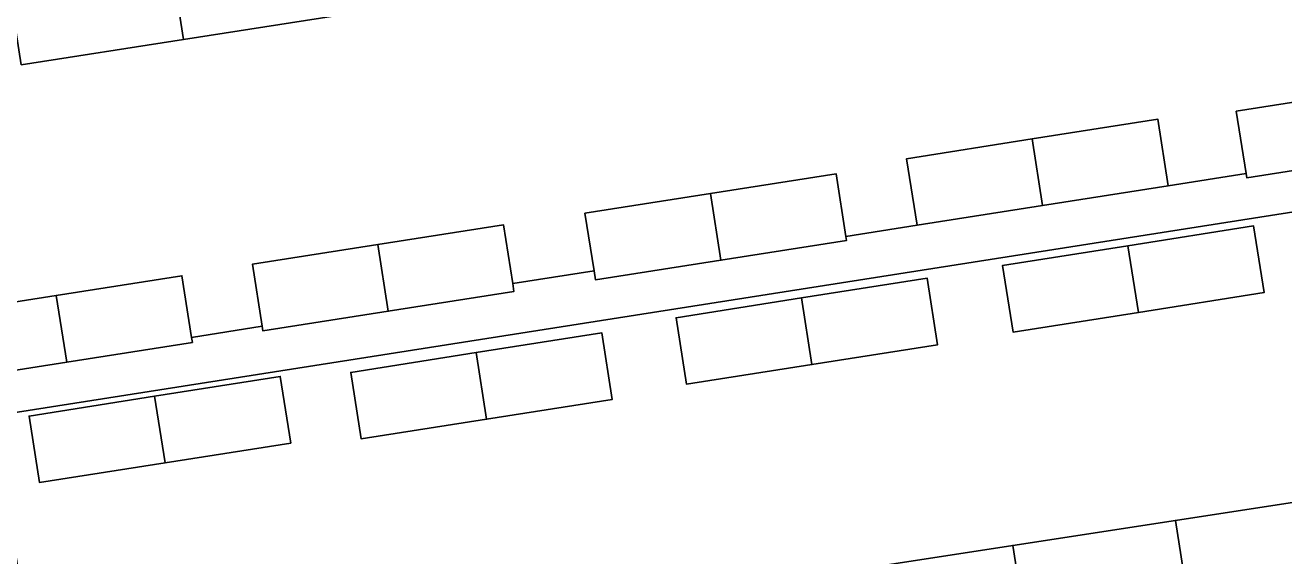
# Model space of a CAD drawing. Extents: x 160077 to 160948, y 386481 to 387498.
# Drawn here: x 160678.61 to 160725.78, y 387216.16 to 387236.04 of the extents above; entities that cross this region are included whole.
import ezdxf

# ---------------------------------------------------------------- set-up
doc = ezdxf.new("R2010")
doc.units = 0
for name, color, linetype in [('IMGEO_Erf', 7, 'Continuous'), ('IMGEO_Pand', 7, 'Continuous'), ('IMGEO_Voetpad_open', 7, 'Continuous')]:
    doc.layers.add(name, color=color, linetype=linetype)

msp = doc.modelspace()

# ---------------------------------------------------------------- linework, layer by layer
at = {"layer": 'IMGEO_Erf'}
for points in [[(160711.642, 387231.035), (160716.34, 387231.776), (160721.049, 387232.517), (160721.443, 387230.021), (160724.364, 387230.482), (160723.996, 387232.814), (160728.695, 387233.555), (160733.403, 387234.296), (160733.774, 387231.947), (160736.402, 387232.362), (160736.034, 387234.692), (160740.733, 387235.432), (160745.441, 387236.174), (160745.835, 387233.678), (160749.359, 387234.233), (160750.012, 387250), (160750.126, 387252.747)], [(160727.152, 387242.161), (160721.066, 387241.21), (160714.981, 387240.259), (160708.894, 387239.308), (160702.808, 387238.356), (160696.722, 387237.405), (160690.636, 387236.454), (160684.551, 387235.503), (160678.465, 387234.552)], [(160675.078, 387225.169), (160679.776, 387225.909), (160684.485, 387226.651), (160684.85, 387224.34), (160687.495, 387224.758), (160687.129, 387227.079), (160691.828, 387227.819), (160696.536, 387228.561), (160696.884, 387226.359), (160699.929, 387226.839), (160699.59, 387228.989), (160704.289, 387229.729), (160708.997, 387230.471), (160709.368, 387228.119), (160712.036, 387228.539), (160711.642, 387231.035)]]:
    msp.add_lwpolyline(points, dxfattribs=at)
for points in [[(160739.869, 387220.281), (160739.774, 387220.861), (160739.288, 387223.838), (160738.801, 387226.816), (160738.168, 387230.927), (160677.434, 387221.404), (160677.935, 387218.237), (160678.435, 387215.071), (160678.936, 387211.904), (160679.091, 387210.921), (160685.18, 387211.859), (160691.269, 387212.796), (160697.357, 387213.734), (160703.446, 387214.672), (160709.534, 387215.609), (160715.621, 387216.547), (160721.711, 387217.485), (160727.798, 387218.422), (160733.887, 387219.36)], [(160720.326, 387225.277), (160715.628, 387224.537), (160715.234, 387227.033), (160719.933, 387227.774), (160724.641, 387228.515), (160725.035, 387226.019)], [(160703.395, 387222.582), (160703.001, 387225.078), (160707.7, 387225.818), (160712.408, 387226.56), (160712.802, 387224.064), (160708.092, 387223.322)], [(160695.904, 387221.275), (160691.207, 387220.535), (160690.813, 387223.031), (160695.512, 387223.772), (160700.22, 387224.513), (160700.614, 387222.017)], [(160683.853, 387219.638), (160679.156, 387218.898), (160678.762, 387221.394), (160683.46, 387222.134), (160688.169, 387222.876), (160688.563, 387220.38)]]:
    msp.add_lwpolyline(points, close=True, dxfattribs=at)
at = {"layer": 'IMGEO_Pand'}
for points in [[(160689.396, 387244.391), (160689.291, 387244.375), (160689.344, 387244.035), (160683.579, 387243.142), (160683.53, 387243.456), (160683.312, 387243.422), (160684.551, 387235.503), (160690.636, 387236.454)], [(160683.312, 387243.422), (160683.208, 387243.406), (160683.25, 387243.137), (160677.407, 387242.231), (160677.334, 387242.626), (160677.205, 387242.606), (160678.465, 387234.552), (160684.551, 387235.503)], [(160728.695, 387233.555), (160723.996, 387232.814), (160724.364, 387230.482), (160724.39, 387230.318), (160729.088, 387231.058)], [(160716.733, 387229.279), (160721.443, 387230.021), (160721.049, 387232.517), (160716.34, 387231.776)], [(160716.34, 387231.776), (160711.642, 387231.035), (160712.036, 387228.539), (160716.733, 387229.279)], [(160708.997, 387230.471), (160704.289, 387229.729), (160704.682, 387227.233), (160709.391, 387227.975), (160709.368, 387228.119)], [(160704.289, 387229.729), (160699.59, 387228.989), (160699.929, 387226.839), (160699.984, 387226.493), (160704.682, 387227.233)], [(160696.536, 387228.561), (160691.828, 387227.819), (160692.221, 387225.323), (160696.93, 387226.065), (160696.884, 387226.359)], [(160720.326, 387225.277), (160725.035, 387226.019), (160724.641, 387228.515), (160719.933, 387227.774)], [(160691.828, 387227.819), (160687.129, 387227.079), (160687.495, 387224.758), (160687.523, 387224.583), (160692.221, 387225.323)], [(160719.933, 387227.774), (160715.234, 387227.033), (160715.628, 387224.537), (160720.326, 387225.277)], [(160684.485, 387226.651), (160679.776, 387225.909), (160680.169, 387223.413), (160684.879, 387224.155), (160684.85, 387224.34)], [(160708.092, 387223.322), (160712.802, 387224.064), (160712.408, 387226.56), (160707.7, 387225.818)], [(160679.776, 387225.909), (160675.078, 387225.169), (160675.472, 387222.673), (160680.169, 387223.413)], [(160707.7, 387225.818), (160703.001, 387225.078), (160703.395, 387222.582), (160708.092, 387223.322)], [(160695.904, 387221.275), (160700.614, 387222.017), (160700.22, 387224.513), (160695.512, 387223.772)], [(160695.512, 387223.772), (160690.813, 387223.031), (160691.207, 387220.535), (160695.904, 387221.275)], [(160683.853, 387219.638), (160688.563, 387220.38), (160688.169, 387222.876), (160683.46, 387222.134)], [(160683.46, 387222.134), (160678.762, 387221.394), (160679.156, 387218.898), (160683.853, 387219.638)], [(160727.798, 387218.422), (160721.711, 387217.485), (160723.018, 387209.154), (160723.211, 387209.184), (160723.161, 387209.509), (160728.988, 387210.407), (160729.043, 387210.061), (160729.109, 387210.071)], [(160721.711, 387217.485), (160715.621, 387216.547), (160716.938, 387208.162), (160717.168, 387208.197), (160717.117, 387208.523), (160722.9, 387209.413), (160722.942, 387209.142), (160723.018, 387209.154)], [(160715.621, 387216.547), (160709.534, 387215.609), (160710.843, 387207.271), (160711.102, 387207.311), (160711.052, 387207.634), (160716.806, 387208.52), (160716.862, 387208.15), (160716.938, 387208.162)]]:
    msp.add_lwpolyline(points, close=True, dxfattribs=at)
at = {"layer": 'IMGEO_Voetpad_open'}
for points in [[(160729.088, 387231.058), (160724.39, 387230.318), (160724.364, 387230.482), (160721.443, 387230.021), (160716.733, 387229.279), (160712.036, 387228.539), (160709.368, 387228.119), (160709.391, 387227.975), (160704.682, 387227.233), (160699.984, 387226.493), (160699.929, 387226.839), (160696.884, 387226.359), (160696.93, 387226.065), (160692.221, 387225.323), (160687.523, 387224.583), (160687.495, 387224.758), (160684.85, 387224.34), (160684.879, 387224.155), (160680.169, 387223.413), (160675.472, 387222.673)], [(160677.434, 387221.404), (160738.168, 387230.927)]]:
    msp.add_lwpolyline(points, dxfattribs=at)

doc.saveas('drawing.dxf')
